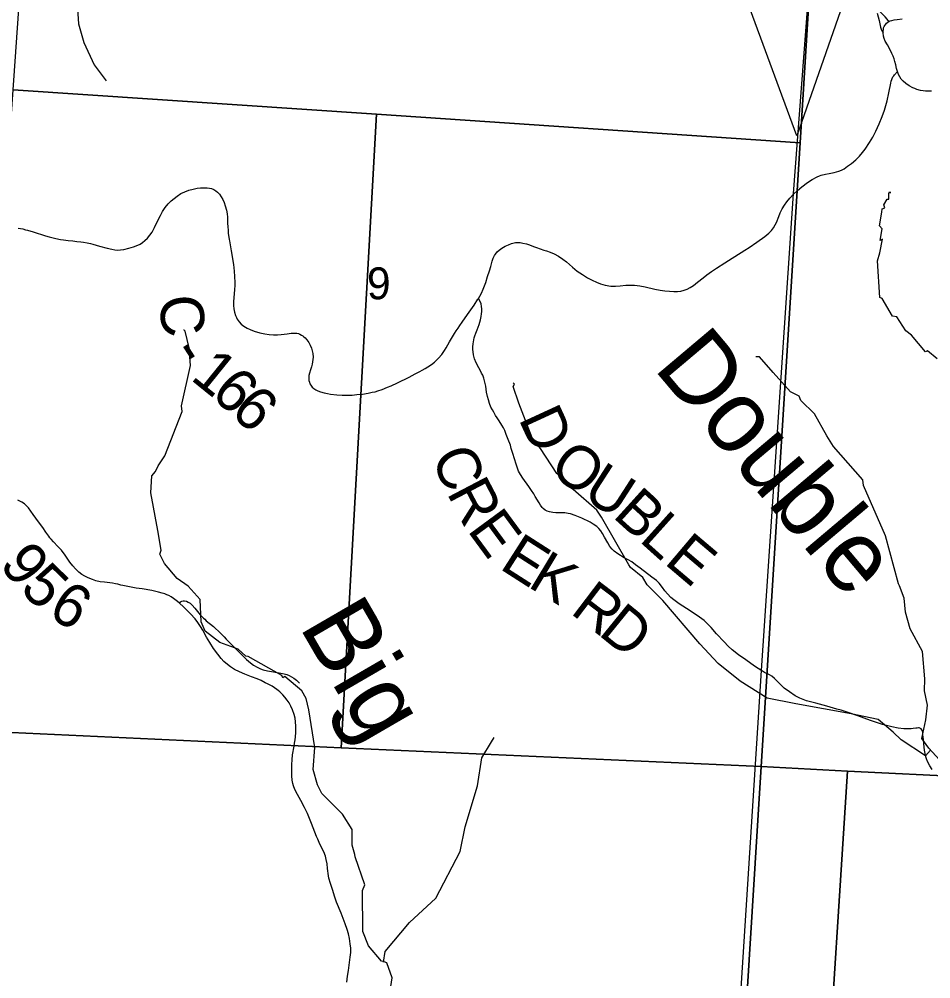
# Model space of a CAD drawing. Extents: x 396.2 to 468.4, y 232.6 to 279.1.
# Drawn here: x 419.195 to 420.393, y 265.881 to 267.141 of the extents above; entities that cross this region are included whole.
import ezdxf

# ---------------------------------------------------------------- set-up
doc = ezdxf.new("R2010")
doc.units = 0
for name, color, linetype in [('Default', 7, 'Continuous'), ('GM_X_County_Road', 7, 'Continuous'), ('GM_X_County_Road_Text', 7, 'Continuous'), ('GM_X_Minor_River', 7, 'Continuous'), ('GM_X_Minor_River_Text', 7, 'Continuous'), ('GM_X_Section', 7, 'Continuous'), ('GM_X_Section_Text', 7, 'Continuous'), ('GM_X_Township', 7, 'Continuous'), ('GM_X_Township_Road', 7, 'Continuous'), ('GM_X_Township_Road_Text', 7, 'Continuous'), ('TX_P_1', 7, 'Continuous')]:
    doc.layers.add(name, color=color, linetype=linetype)

msp = doc.modelspace()

# ---------------------------------------------------------------- linework, layer by layer
at = {"layer": 'Default'}
msp.add_lwpolyline([(416.1109, 264.2582), (419.0235, 264.2582), (419.2191, 264.4223), (419.3182, 264.5328), (419.3459, 264.5958), (419.4071, 264.6596), (419.4868, 264.7705), (419.6444, 264.9269), (419.7849, 265.0207), (419.9555, 265.1084), (420.085, 265.1543), (420.0978, 265.1538), (420.1046, 265.2594), (420.1706, 266.286), (420.2123, 266.9119), (420.2338, 267.1948)], dxfattribs=at)
at = {"layer": 'GM_X_County_Road'}
for points in [[(420.3936, 267.0465), (420.391, 267.0464), (420.3884, 267.0464), (420.3857, 267.0465), (420.3829, 267.0468), (420.3794, 267.0475), (420.3745, 267.0488), (420.3719, 267.0498), (420.3692, 267.051), (420.3642, 267.0536), (420.36, 267.0565), (420.3567, 267.0594), (420.354, 267.0624), (420.352, 267.0651), (420.3505, 267.0683), (420.3491, 267.0722), (420.3478, 267.0763), (420.3467, 267.0811), (420.3457, 267.0854), (420.3447, 267.089), (420.3435, 267.0924), (420.3418, 267.0961), (420.339, 267.1017), (420.3359, 267.1072), (420.333, 267.1122), (420.3316, 267.1157), (420.3306, 267.1188), (420.3302, 267.123), (420.3302, 267.1253), (420.3305, 267.1276), (420.3309, 267.1298), (420.3315, 267.1313), (420.3325, 267.1329), (420.3337, 267.1344), (420.3348, 267.1357), (420.3363, 267.1369), (420.3379, 267.1379), (420.3395, 267.1387), (420.3416, 267.1394), (420.3446, 267.1401), (420.3488, 267.1407), (420.355, 267.1413)], [(420.2126, 266.9114), (420.2175, 266.916), (420.2232, 266.9208), (420.2307, 266.9264), (420.2369, 266.9304), (420.2434, 266.9339), (420.2467, 266.9353), (420.249, 266.9362), (420.2544, 266.9377), (420.2591, 266.9385), (420.266, 266.9395), (420.272, 266.9413), (420.2755, 266.9429), (420.2788, 266.9446), (420.2835, 266.9478), (420.2885, 266.9516), (420.2942, 266.9564), (420.2991, 266.9611), (420.3033, 266.9658), (420.3067, 266.9703), (420.3125, 266.9792), (420.3167, 266.9861), (420.3207, 266.9939), (420.325, 267.0035), (420.329, 267.0133), (420.3319, 267.0216), (420.3337, 267.0275), (420.3353, 267.0336), (420.3376, 267.0445), (420.3402, 267.0569), (420.3408, 267.0594), (420.3415, 267.0617), (420.3422, 267.0633), (420.3431, 267.0651), (420.3441, 267.0664), (420.3452, 267.0679), (420.3491, 267.0722)], [(419.1941, 266.8667), (419.2001, 266.8655), (419.2037, 266.8646), (419.2061, 266.864), (419.2138, 266.8617), (419.2191, 266.86), (419.2245, 266.8584), (419.2298, 266.8567), (419.2346, 266.8554), (419.24, 266.8539), (419.2436, 266.8531), (419.2497, 266.8519), (419.2534, 266.8512), (419.2595, 266.8504), (419.2657, 266.8498), (419.2712, 266.8492), (419.2761, 266.8485), (419.2798, 266.848), (419.2847, 266.8472), (419.2889, 266.8465), (419.2919, 266.8457), (419.3008, 266.8431), (419.311, 266.8402), (419.3171, 266.8388), (419.3208, 266.8382), (419.3246, 266.8379), (419.3283, 266.8381), (419.3327, 266.8387), (419.3394, 266.8402), (419.3454, 266.8419), (419.3513, 266.8441), (419.3541, 266.8455), (419.3573, 266.8476), (419.3606, 266.8504), (419.3637, 266.8536), (419.3669, 266.8574), (419.3698, 266.8615), (419.3731, 266.8675), (419.3775, 266.8765), (419.3808, 266.8831), (419.3838, 266.8885), (419.3873, 266.8936), (419.3912, 266.8984), (419.395, 266.9024), (419.3987, 266.9056), (419.4027, 266.9086), (419.4078, 266.9119), (419.4128, 266.9143), (419.418, 266.9163), (419.4239, 266.918), (419.4293, 266.9191), (419.4336, 266.9195), (419.4385, 266.9197), (419.4422, 266.9196), (419.4452, 266.9193), (419.4481, 266.9185), (419.4509, 266.9174), (419.4535, 266.9158), (419.4558, 266.9139), (419.4583, 266.9112), (419.4608, 266.9078), (419.463, 266.9041), (419.4647, 266.9002), (419.4661, 266.8961), (419.4676, 266.8902), (419.4684, 266.8853), (419.4688, 266.8811), (419.4691, 266.8732), (419.4693, 266.8682), (419.4697, 266.8639), (419.47, 266.8602), (419.4711, 266.8516), (419.4714, 266.8498), (419.4737, 266.837), (419.4768, 266.8187), (419.4779, 266.81), (419.4783, 266.8031), (419.4785, 266.7953), (419.4784, 266.7917), (419.4781, 266.7858), (419.4772, 266.7755), (419.4769, 266.7699), (419.4769, 266.765), (419.4773, 266.7606), (419.4781, 266.7563), (419.4793, 266.752), (419.4806, 266.7492), (419.4818, 266.747), (419.4845, 266.7435), (419.4871, 266.7407), (419.4905, 266.7379), (419.4949, 266.7354), (419.4989, 266.7335), (419.5042, 266.7315), (419.5113, 266.7293), (419.518, 266.7277), (419.5236, 266.7268), (419.5292, 266.7264), (419.5323, 266.7264), (419.5348, 266.7265), (419.5393, 266.727), (419.5472, 266.728), (419.5527, 266.7287), (419.5551, 266.7289), (419.5575, 266.7289), (419.5599, 266.7287), (419.5621, 266.7282), (419.5639, 266.7276), (419.5663, 266.7262), (419.5678, 266.7251), (419.5693, 266.7238), (419.5708, 266.7224), (419.5733, 266.7198), (419.5758, 266.7163), (419.5776, 266.7131), (419.5793, 266.7092), (419.5804, 266.7057), (419.5811, 266.7021), (419.5814, 266.6973), (419.5811, 266.6942), (419.5807, 266.6912), (419.5801, 266.6882), (419.5792, 266.6844), (419.5778, 266.6804), (419.5765, 266.6762), (419.576, 266.6732), (419.5757, 266.6694), (419.576, 266.6667), (419.5765, 266.6644), (419.5773, 266.6621), (419.5783, 266.6604), (419.5804, 266.658), (419.5823, 266.6562), (419.5849, 266.6544), (419.5877, 266.653), (419.5912, 266.6516), (419.5961, 266.6502), (419.6004, 266.6494), (419.6041, 266.6488), (419.6128, 266.6477), (419.6196, 266.6472), (419.6259, 266.6471), (419.6327, 266.6474), (419.6389, 266.648), (419.6464, 266.6488), (419.6537, 266.6499), (419.659, 266.6511), (419.6628, 266.6519), (419.6664, 266.6529), (419.6723, 266.6549), (419.6793, 266.6577), (419.6838, 266.6597), (419.6924, 266.6634), (419.7074, 266.6709), (419.7156, 266.6752), (419.7215, 266.6785), (419.7247, 266.6801), (419.7285, 266.6823), (419.7321, 266.6847), (419.7368, 266.6877), (419.7408, 266.6907), (419.7445, 266.6941), (419.7462, 266.696), (419.7504, 266.7008), (419.754, 266.706), (419.7561, 266.7094), (419.7608, 266.7175), (419.7659, 266.726), (419.7671, 266.7282), (419.7695, 266.7318), (419.7719, 266.7354), (419.7743, 266.739), (419.7772, 266.743), (419.7844, 266.7532), (419.7929, 266.7654), (419.798, 266.7732), (419.7986, 266.7743), (419.8006, 266.7775), (419.8026, 266.7814), (419.8049, 266.7865), (419.8082, 266.7953), (419.8107, 266.803), (419.8131, 266.8107), (419.8147, 266.8161), (419.8157, 266.8196), (419.8166, 266.8232), (419.818, 266.8273), (419.8197, 266.8305), (419.821, 266.8325), (419.8234, 266.8353), (419.826, 266.8379), (419.8294, 266.8404), (419.8337, 266.8428), (419.8382, 266.8449), (419.8422, 266.8463), (419.8438, 266.8468), (419.8472, 266.8476), (419.8503, 266.8478), (419.8533, 266.8476), (419.8569, 266.8471), (419.8617, 266.8459), (419.8656, 266.8446), (419.8709, 266.8426), (419.8749, 266.841), (419.8797, 266.8394), (419.8844, 266.8379), (419.8879, 266.8369), (419.8929, 266.8351), (419.8982, 266.8327), (419.9036, 266.8298), (419.9093, 266.8261), (419.9142, 266.8223), (419.9221, 266.8154), (419.9284, 266.8103), (419.9351, 266.8057), (419.942, 266.8014), (419.948, 266.7981), (419.9537, 266.7955), (419.959, 266.7935), (419.9649, 266.7918), (419.9723, 266.7906), (419.9786, 266.7905), (419.9848, 266.791), (419.9922, 266.7916), (419.9946, 266.7917), (419.9983, 266.7919), (420.0038, 266.7916), (420.0105, 266.7909), (420.0178, 266.7897), (420.0305, 266.7867), (420.0372, 266.7853), (420.0434, 266.7844), (420.0496, 266.7837), (420.0552, 266.7834), (420.0602, 266.7835), (420.0646, 266.784), (420.0689, 266.785), (420.073, 266.7865), (420.0769, 266.7885), (420.0811, 266.7913), (420.0864, 266.7956), (420.0937, 266.8014), (420.0986, 266.8052), (420.1046, 266.8095), (420.1112, 266.8141), (420.1223, 266.8211), (420.127, 266.824), (420.1485, 266.8377), (420.1542, 266.8414), (420.1645, 266.8484), (420.1747, 266.8556), (420.18, 266.8599), (420.1836, 266.8635), (420.1862, 266.867), (420.1885, 266.8708), (420.1901, 266.8742), (420.193, 266.8818), (420.1951, 266.8869), (420.1976, 266.8919), (420.2005, 266.8966), (420.2036, 266.9012), (420.2075, 266.906), (420.2126, 266.9114)]]:
    msp.add_lwpolyline(points, dxfattribs=at)
at = {"layer": 'GM_X_Minor_River'}
for points in [[(419.4217, 267.4336), (419.3971, 267.3634), (419.3893, 267.3526), (419.3648, 267.3329), (419.3171, 267.2782), (419.2921, 267.2414), (419.2825, 267.222), (419.2725, 267.1916), (419.2705, 267.1745), (419.2734, 267.135), (419.2802, 267.1104), (419.2937, 267.0812), (419.3097, 267.0601)], [(420.4011, 266.6948), (420.3886, 266.7054), (420.386, 266.7043), (420.3675, 266.7259), (420.3599, 266.732), (420.3482, 266.7502), (420.3425, 266.7509), (420.3288, 266.7741), (420.3258, 266.7756), (420.3228, 266.8239), (420.3258, 266.8341), (420.3292, 266.852), (420.3261, 266.8505), (420.3288, 266.8657), (420.3254, 266.8695), (420.3284, 266.8877), (420.3291, 266.8919), (420.3325, 266.8934), (420.331, 266.8972), (420.3355, 266.9048), (420.3378, 266.9045), (420.3378, 266.9128), (420.3401, 266.9136), (420.3378, 266.9136)], [(419.6795, 265.8449), (419.6851, 265.8822), (419.6783, 265.9019), (419.6749, 265.9031), (419.6711, 265.9042), (419.6541, 265.9243), (419.6469, 265.9429), (419.6465, 265.9969), (419.6495, 266.0045), (419.6366, 266.0413), (419.6362, 266.0443), (419.6328, 266.0565), (419.6328, 266.077), (419.6199, 266.0971), (419.593, 266.1244), (419.587, 266.1358), (419.5813, 266.1559), (419.5835, 266.1845), (419.5759, 266.2342), (419.5725, 266.249), (419.5665, 266.2593), (419.5445, 266.2779), (419.5415, 266.276), (419.5404, 266.2794), (419.4961, 266.304), (419.4931, 266.3047), (419.4829, 266.3138), (419.4591, 266.3225), (419.4398, 266.3373), (419.4345, 266.3498), (419.4329, 266.3791), (419.4174, 266.3965), (419.403, 266.4067), (419.3864, 266.4265), (419.3803, 266.4386), (419.3818, 266.4436), (419.3773, 266.4694), (419.3681, 266.5192), (419.3696, 266.5416), (419.3742, 266.5469), (419.3779, 266.5545), (419.3866, 266.5675), (419.4093, 266.626), (419.4085, 266.6333), (419.4202, 266.6861), (419.4186, 266.7093), (419.4133, 266.7313), (419.4118, 266.7332), (419.4122, 266.7336)], [(420.4092, 266.1632), (420.3902, 266.1836), (420.3812, 266.1965), (420.3861, 266.2209), (420.3887, 266.2403), (420.3845, 266.2589), (420.3849, 266.2748), (420.3818, 266.3109), (420.3655, 266.3405), (420.3595, 266.3622), (420.3579, 266.3808), (420.3519, 266.3968), (420.3504, 266.3998), (420.3333, 266.4628), (420.3045, 266.5285), (420.3034, 266.5361), (420.2648, 266.5797), (420.2561, 266.5938), (420.2402, 266.6226), (420.222, 266.6401), (420.2201, 266.6458), (420.2087, 266.6518), (420.1857, 266.6772), (420.1679, 266.6977), (420.163, 266.6977)], [(420.3924, 266.1813), (420.3857, 266.1738), (420.3539, 266.1946), (420.3434, 266.2048), (420.3237, 266.2215), (420.2881, 266.229), (420.2155, 266.2421), (420.1777, 266.2493), (420.1422, 266.2716), (420.1134, 266.2951), (420.0896, 266.3209), (420.0408, 266.3778), (420.0203, 266.3983), (420.0147, 266.4081), (419.9984, 266.421), (419.9961, 266.4244), (419.9602, 266.4871), (419.9541, 266.4962), (419.9231, 266.5235), (419.914, 266.5292), (419.911, 266.5364), (419.9015, 266.5443), (419.8803, 266.5773), (419.8693, 266.5914), (419.8515, 266.6366), (419.8443, 266.6586), (419.8458, 266.6616), (419.8443, 266.6635)], [(419.6737, 265.9029), (419.6761, 265.917), (419.7082, 265.9551), (419.7428, 265.987), (419.7745, 266.0482), (419.7812, 266.0803), (419.7972, 266.1345), (419.8032, 266.1711), (419.8156, 266.1923), (419.8191, 266.1979)]]:
    msp.add_lwpolyline(points, dxfattribs=at)
at = {"layer": 'GM_X_Section'}
for points in [[(420.2356, 267.2112), (420.2353, 267.206), (420.221, 266.9787), (419.6647, 267.0162), (419.1873, 267.0483), (419.2039, 267.286)], [(420.2353, 267.206), (421.2935, 267.1662), (421.2281, 266.1152), (421.0364, 266.1227), (420.8385, 266.1259), (420.635, 266.1359), (420.4459, 266.1456), (420.2836, 266.1536), (420.1699, 266.1596), (420.221, 266.9787)], [(419.6647, 267.0162), (419.6185, 266.1841), (419.1285, 266.207), (419.1873, 267.0483)], [(420.221, 266.9787), (420.1699, 266.1596), (419.6185, 266.1841), (419.6647, 267.0162)], [(420.2836, 266.1536), (420.4459, 266.1456), (420.3933, 265.2625), (420.3677, 265.2602), (420.3336, 265.2571), (420.2677, 265.2482), (420.2468, 265.2444), (420.237, 265.2421), (420.2247, 265.2399)]]:
    msp.add_lwpolyline(points, close=True, dxfattribs=at)
for points in [[(419.1285, 266.207), (419.6185, 266.1841), (420.1699, 266.1596), (420.1109, 265.2077), (420.1029, 265.205), (420.0817, 265.1989), (420.0628, 265.1947), (420.048, 265.192), (420.0234, 265.1855), (419.9988, 265.1764), (419.9791, 265.1676), (419.9541, 265.1558), (419.9356, 265.1471), (419.9132, 265.1372), (419.8913, 265.1265), (419.8784, 265.1189), (419.8663, 265.1117), (419.8516, 265.1026), (419.8368, 265.0931), (419.8164, 265.0809), (419.808, 265.0756), (419.8058, 265.0737), (419.0623, 265.1301)], [(420.1109, 265.2077), (420.1699, 266.1596), (420.2836, 266.1536), (420.2247, 265.2399)]]:
    msp.add_lwpolyline(points, dxfattribs=at)
at = {"layer": 'GM_X_Township'}
msp.add_lwpolyline([(420.475, 265.2412), (420.298, 265.2112), (420.2361, 265.1835), (420.1871, 265.1228), (420.148, 265.152), (420.0978, 265.1538), (420.1046, 265.2594), (420.1706, 266.286), (420.2123, 266.9119), (420.2338, 267.1948), (420.2606, 267.6286), (420.2856, 268.0323), (420.3428, 268.9835), (420.3622, 269.2965), (420.3987, 269.8696)], dxfattribs=at)
at = {"layer": 'GM_X_Township_Road'}
for points in [[(420.3379, 267.1379), (420.3356, 267.1411), (420.3327, 267.1441), (420.3279, 267.1491), (420.3234, 267.1535), (420.3216, 267.1552), (420.3197, 267.1566)], [(420.3224, 267.1487), (420.3248, 267.1391), (420.3268, 267.1306), (420.3282, 267.1266), (420.3302, 267.123)], [(420.1717, 266.2849), (420.1708, 266.2855), (420.1612, 266.2915), (420.15, 266.2996), (420.1404, 266.3063), (420.1317, 266.313), (420.1265, 266.3176), (420.1212, 266.3233), (420.1114, 266.334), (420.1044, 266.3422), (420.1004, 266.3464), (420.095, 266.3513), (420.0888, 266.3559), (420.0807, 266.3615), (420.0719, 266.3671), (420.0623, 266.3733), (420.0552, 266.3786), (420.0515, 266.3818), (420.0469, 266.3866), (420.0436, 266.3903), (420.0403, 266.3947), (420.0359, 266.4005), (420.0323, 266.4039), (420.0265, 266.4083), (420.0112, 266.4201), (420.0051, 266.4246), (419.9999, 266.4285), (419.9951, 266.431), (419.9899, 266.4337), (419.9816, 266.4389), (419.9771, 266.4425), (419.9743, 266.4451), (419.9714, 266.4488), (419.9686, 266.4534), (419.9643, 266.461), (419.9617, 266.4655), (419.9594, 266.4691), (419.9569, 266.4721), (419.9542, 266.4749), (419.9493, 266.4781), (419.9452, 266.4807), (419.9346, 266.4857), (419.9258, 266.4893), (419.9196, 266.4914), (419.9164, 266.4921), (419.9119, 266.4927), (419.9087, 266.4928), (419.9001, 266.493), (419.8963, 266.4933), (419.8919, 266.4941), (419.8889, 266.4951), (419.8861, 266.4965), (419.8838, 266.4984), (419.8823, 266.5), (419.8803, 266.5027), (419.8783, 266.506), (419.8733, 266.5144), (419.8714, 266.5176), (419.8685, 266.522), (419.8647, 266.5276), (419.8568, 266.5383), (419.8539, 266.543), (419.8514, 266.5476), (419.85, 266.5513), (419.8482, 266.5567), (419.8461, 266.5639), (419.8439, 266.5709), (419.8418, 266.5774), (419.8405, 266.5815), (419.8378, 266.5889), (419.8352, 266.5957), (419.8332, 266.6009), (419.8315, 266.6044), (419.8294, 266.6081), (419.826, 266.6134), (419.8232, 266.6175), (419.8212, 266.6208), (419.8187, 266.6251), (419.817, 266.6282), (419.815, 266.6316), (419.8131, 266.6362), (419.8116, 266.6412), (419.8105, 266.6455), (419.8094, 266.6514), (419.8081, 266.6592), (419.8067, 266.6661), (419.8057, 266.6697), (419.8043, 266.6736), (419.8028, 266.6764), (419.8008, 266.68), (419.799, 266.6833), (419.7955, 266.6898), (419.7935, 266.695), (419.7922, 266.7003), (419.7916, 266.704), (419.7914, 266.7071), (419.7913, 266.7108), (419.7915, 266.7145), (419.7924, 266.72), (419.7931, 266.7228), (419.7939, 266.7254), (419.7952, 266.7287), (419.7968, 266.7329), (419.7996, 266.7403), (419.8014, 266.7463), (419.8023, 266.7508), (419.8028, 266.754), (419.8031, 266.7571), (419.8031, 266.7608), (419.8028, 266.7639), (419.802, 266.7674), (419.8004, 266.7713), (419.7986, 266.7743)], [(419.6256, 265.8765), (419.6267, 265.8843), (419.6278, 265.8919), (419.6303, 265.9093), (419.6308, 265.9155), (419.6308, 265.9211), (419.6303, 265.9267), (419.6292, 265.9341), (419.6279, 265.9402), (419.6263, 265.9456), (419.6235, 265.9532), (419.6181, 265.9671), (419.6123, 265.9817), (419.6097, 265.9896), (419.6072, 265.9969), (419.6042, 266.006), (419.6023, 266.013), (419.6017, 266.0162), (419.6005, 266.026), (419.5997, 266.032), (419.5986, 266.0377), (419.5975, 266.0422), (419.5954, 266.0477), (419.5922, 266.0544), (419.5895, 266.0599), (419.5875, 266.0644), (419.5861, 266.0678), (419.5792, 266.085), (419.5758, 266.0936), (419.5739, 266.0982), (419.5701, 266.1058), (419.5653, 266.1149), (419.5609, 266.123), (419.5576, 266.1296), (419.5558, 266.1342), (419.5549, 266.1373), (419.5541, 266.1418), (419.5536, 266.1475), (419.5534, 266.1512), (419.5534, 266.1623), (419.5537, 266.1685), (419.5544, 266.1752), (419.5564, 266.1866), (419.557, 266.1903), (419.5577, 266.1948), (419.5583, 266.1989), (419.5587, 266.2045), (419.5587, 266.2127), (419.5584, 266.2183), (419.5577, 266.2232), (419.5565, 266.2281), (419.5545, 266.2341), (419.5521, 266.2391), (419.5498, 266.2434), (419.5474, 266.247), (419.5444, 266.2508), (419.5417, 266.2539), (419.5399, 266.2555), (419.5375, 266.2578), (419.5354, 266.2597), (419.5337, 266.261), (419.5307, 266.2631), (419.5275, 266.265), (419.5213, 266.2681), (419.5185, 266.2695), (419.513, 266.2725), (419.5079, 266.2747), (419.5003, 266.2775), (419.4916, 266.2809), (419.4848, 266.2839), (419.4782, 266.2873), (419.473, 266.2905), (419.4668, 266.2953), (419.4641, 266.2978), (419.4608, 266.3014), (419.4562, 266.3072), (419.4508, 266.3148), (419.4457, 266.3225), (419.4416, 266.3294), (419.4366, 266.3387), (419.4337, 266.3436), (419.4302, 266.3487), (419.4263, 266.3536), (419.4205, 266.3601), (419.4118, 266.369), (419.4056, 266.3748), (419.4015, 266.3779), (419.3981, 266.3803), (419.3949, 266.3823), (419.3917, 266.3841), (419.3894, 266.3852), (419.3867, 266.3863), (419.383, 266.3874), (419.3782, 266.3888), (419.3694, 266.3908), (419.3568, 266.393), (419.3488, 266.3941), (419.3404, 266.3955), (419.3313, 266.3973), (419.3288, 266.398), (419.3249, 266.3992), (419.3218, 266.3998), (419.318, 266.4006), (419.3144, 266.4011), (419.3076, 266.4017), (419.3015, 266.4024), (419.2961, 266.4036), (419.2915, 266.4051), (419.2858, 266.4074), (419.2814, 266.4096), (419.2778, 266.4119), (419.2739, 266.4149), (419.2695, 266.4191), (419.2657, 266.4232), (419.262, 266.428), (419.2577, 266.4346), (419.2549, 266.4385), (419.2531, 266.4409), (419.2508, 266.4438), (419.2463, 266.4486), (419.2404, 266.4547), (419.2372, 266.4583), (419.2358, 266.4599), (419.2341, 266.4621), (419.2303, 266.4676), (419.2262, 266.4735), (419.2206, 266.4808), (419.2137, 266.4905), (419.2074, 266.4995), (419.2049, 266.5022), (419.2022, 266.5046), (419.1986, 266.5069), (419.1937, 266.5095)], [(419.4056, 266.3748), (419.4071, 266.3761), (419.4088, 266.3769), (419.4106, 266.3773), (419.4127, 266.3772), (419.4151, 266.3767), (419.4174, 266.3757), (419.42, 266.374), (419.4227, 266.3715), (419.426, 266.3678), (419.433, 266.359), (419.4373, 266.3546), (419.439, 266.353), (419.4409, 266.3512), (419.4505, 266.3434), (419.4597, 266.335), (419.4644, 266.3301), (419.4674, 266.327), (419.4707, 266.3233), (419.4808, 266.3132), (419.488, 266.3064), (419.4941, 266.3003), (419.499, 266.2959), (419.5032, 266.2928), (419.508, 266.2901), (419.5125, 266.288), (419.516, 266.2867), (419.5215, 266.2854), (419.5367, 266.2826), (419.5434, 266.2814), (419.547, 266.2804), (419.5499, 266.2792), (419.553, 266.2776), (419.5561, 266.2758), (419.5596, 266.273), (419.5636, 266.2692)], [(420.3946, 266.1557), (420.3914, 266.1605), (420.3883, 266.1664), (420.3871, 266.1697), (420.3862, 266.1725), (420.3852, 266.1769), (420.3844, 266.1814), (420.3836, 266.1896), (420.3832, 266.1953), (420.3825, 266.2012), (420.3823, 266.2038), (420.3818, 266.2066), (420.3812, 266.208), (420.3803, 266.2091), (420.3792, 266.2098), (420.3777, 266.2103), (420.3765, 266.2103), (420.3751, 266.2102), (420.3732, 266.21), (420.3695, 266.2096), (420.3671, 266.2093), (420.3628, 266.2092), (420.3603, 266.2092), (420.3572, 266.2093), (420.3498, 266.2101), (420.3415, 266.2117), (420.3295, 266.2151), (420.3217, 266.2173), (420.3135, 266.2202), (420.297, 266.2261), (420.283, 266.2309), (420.275, 266.2335), (420.2695, 266.2352), (420.2561, 266.239), (420.2416, 266.2427), (420.2295, 266.246), (420.2208, 266.2495), (420.2147, 266.2527), (420.2071, 266.2577), (420.2003, 266.2624), (420.1912, 266.2716), (420.1874, 266.2753), (420.1842, 266.2782), (420.1809, 266.2801), (420.1745, 266.2833), (420.1717, 266.2849)]]:
    msp.add_lwpolyline(points, dxfattribs=at)
at = {"layer": 'TX_P_1'}
for p, q in [((420.2167, 266.9877), (420.1294, 267.2248)), ((420.3001, 267.2263), (420.2167, 266.9877))]:
    msp.add_line(p, q, dxfattribs=at)

# ---------------------------------------------------------------- texts
at = {"layer": 'GM_X_County_Road_Text'}
for s, rotation, p in [('C', 276.8307, (419.3782, 266.7757)), ('-', 302.6784, (419.3931, 266.7032)), ('1', 321.0253, (419.4189, 266.6688)), ('6', 317.3096, (419.4454, 266.6475)), ('6', 317.0906, (419.4711, 266.6238))]:
    msp.add_text(s, height=0.0568, rotation=rotation, dxfattribs=at).set_placement(p)
at = {"layer": 'GM_X_Minor_River_Text'}
for s, rotation, p in [('Double', 310.1353, (420.0273, 266.6831)), ('Big', 300.1353, (419.5623, 266.3442))]:
    msp.add_text(s, height=0.09469, rotation=rotation, dxfattribs=at).set_placement(p)
at = {"layer": 'GM_X_Section_Text'}
msp.add_text('9', height=0.0419, rotation=0, dxfattribs=at).set_placement((419.6521, 266.7732))
at = {"layer": 'GM_X_Township_Road_Text'}
for s, rotation, p in [('D', 294.7141, (419.8507, 266.6166)), ('O', 321.3458, (419.8893, 266.5486)), ('C', 293.4802, (419.7358, 266.5663)), ('U', 327.1464, (419.9334, 266.5137)), ('R', 297.6571, (419.7563, 266.5194)), ('B', 317.7636, (419.9735, 266.4881)), ('E', 306.3456, (419.783, 266.4701)), ('L', 318.0924, (420.0083, 266.4565)), ('E', 327.3764, (419.8247, 266.4204)), ('E', 319.7162, (420.0412, 266.427)), ('9', 308.4209, (419.1681, 266.4248)), ('K', 328.9222, (419.8619, 266.3966)), ('5', 315.1774, (419.1947, 266.392)), ('6', 328.862, (419.2311, 266.3582)), ('R', 322.7648, (419.9178, 266.3617)), ('D', 320.9272, (419.9546, 266.3337))]:
    msp.add_text(s, height=0.0568, rotation=rotation, dxfattribs=at).set_placement(p)

doc.saveas('drawing.dxf')
